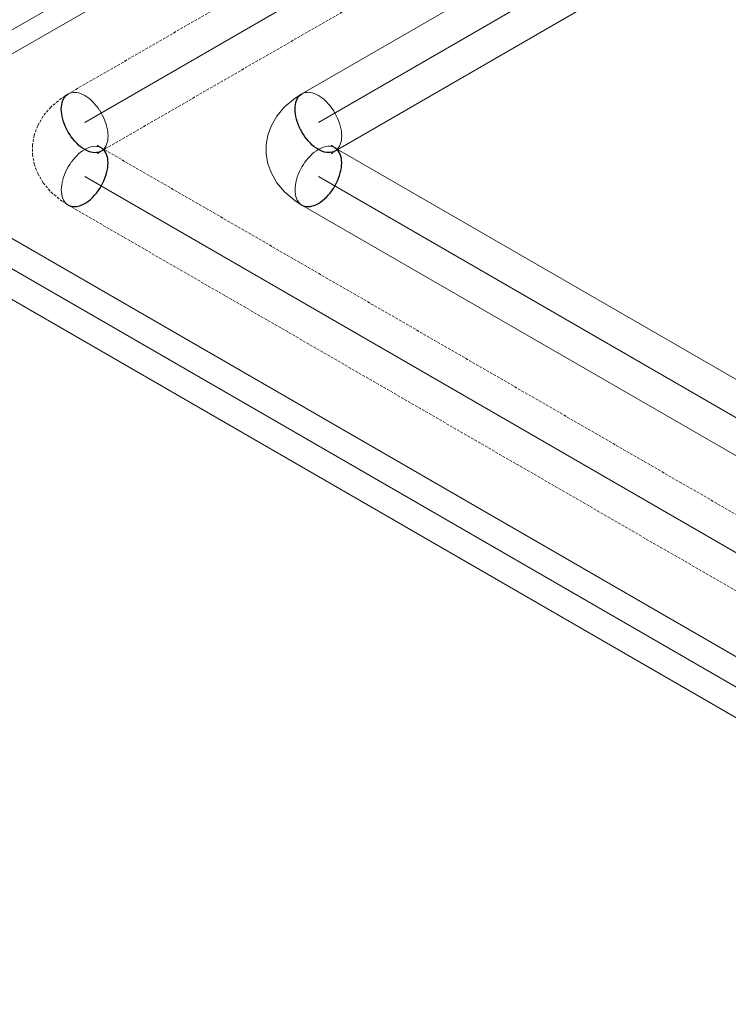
# Model space of a CAD drawing. Header units: millimetres. Extents: x 9824119 to 13672909, y -72394 to 462135.
# Tile 546 of 656: x 10363998 to 10364523, y 4751 to 5481. Entities that reach past the tile are written whole.
import ezdxf

# ---------------------------------------------------------------- set-up
doc = ezdxf.new("R2010")
doc.units = ezdxf.units.MM
doc.linetypes.add('Hidden', pattern=[3, 2, -1])
doc.linetypes.add('UnderFloor', pattern=[7.5, 6, -1.5])
doc.layers.add('PIPE-H1', color=7, linetype='Continuous')
doc.styles.add('ISOCPEUR', font='isocpeui.ttf')

# ---------------------------------------------------------------- blocks, each defined once
blk = doc.blocks.new('*U1987')
at = {"layer": 'PIPE-H1', "color": 1, "linetype": 'Continuous', "lineweight": 20}
for p, q in [((10364231.4, 5386.08), (10369665.87, 2248.49)), ((10364206.9, 5343.66), (10369455.74, 2313.24))]:
    blk.add_line(p, q, dxfattribs=at)
at = {"layer": 'PIPE-H1', "color": 7, "linetype": 'Continuous', "lineweight": 5}
blk.add_line((10364219.15, 5364.87), (10369480.24, 2327.38), dxfattribs=at)
blk = doc.blocks.new('*U1988')
at = {"layer": 'PIPE-H1', "color": 5, "linetype": 'Hidden', "lineweight": 20}
for p, q in [((10364058.12, 5386.05), (10369492.6, 2248.45)), ((10364033.63, 5343.62), (10369369.07, 2263.2))]:
    blk.add_line(p, q, dxfattribs=at)
at = {"layer": 'PIPE-H1', "color": 7, "linetype": 'Continuous', "lineweight": 20}
blk.add_line((10364045.88, 5364.83), (10369393.57, 2277.34), dxfattribs=at)
blk = doc.blocks.new('*U1989')
at = {"layer": 'PIPE-H1', "color": 82, "linetype": 'Continuous', "lineweight": 20}
for p, q in [((10363876.02, 5385.84), (10369317.19, 2244.38)), ((10363856.43, 5351.9), (10369297.6, 2210.44))]:
    blk.add_line(p, q, dxfattribs=at)
at = {"layer": 'PIPE-H1', "color": 7, "linetype": 'Continuous', "lineweight": 20}
blk.add_line((10363866.23, 5368.87), (10369307.39, 2227.41), dxfattribs=at)
blk = doc.blocks.new('*U2068')
at = {"layer": 'PIPE-H1', "color": 5, "linetype": 'Hidden', "lineweight": 20}
for p, q in [((10364313.56, 5587.67), (10364033.63, 5426.05)), ((10364338.06, 5545.24), (10364060.22, 5384.83))]:
    blk.add_line(p, q, dxfattribs=at)
at = {"layer": 'PIPE-H1', "color": 7, "linetype": 'Continuous', "lineweight": 20}
blk.add_line((10364325.81, 5566.45), (10364045.88, 5404.83), dxfattribs=at)
at = {"layer": 'PIPE-H1', "color": 1, "linetype": 'UnderFloor', "lineweight": -3}
blk.add_line((10364060.22, 5384.83), (10364058.12, 5383.62), dxfattribs=at)
blk = doc.blocks.new('*U2073')
at = {"layer": 'PIPE-H1', "color": 1, "linetype": 'Continuous', "lineweight": 20}
for p, q in [((10365340.67, 6080.67), (10364206.9, 5426.08)), ((10365365.16, 6038.24), (10364233.5, 5384.87))]:
    blk.add_line(p, q, dxfattribs=at)
at = {"layer": 'PIPE-H1', "color": 7, "linetype": 'Continuous', "lineweight": 5}
blk.add_line((10365352.92, 6059.45), (10364219.15, 5404.87), dxfattribs=at)
at = {"layer": 'PIPE-H1', "color": 1, "linetype": 'UnderFloor', "lineweight": -3}
blk.add_line((10364233.5, 5384.87), (10364231.4, 5383.66), dxfattribs=at)
blk = doc.blocks.new('*U2082')
at = {"layer": 'PIPE-H1', "color": 7, "linetype": 'Continuous', "lineweight": 20}
blk.add_line((10364254.57, 5625.08), (10363876.02, 5406.53), dxfattribs=at)
at = {"layer": 'PIPE-H1', "color": 82, "linetype": 'Continuous', "lineweight": 20}
blk.add_line((10364254.57, 5607.41), (10363879.72, 5390.99), dxfattribs=at)
blk = doc.blocks.new('*U2439')
at = {"layer": 'PIPE-H1', "color": 5, "linetype": 'Hidden', "lineweight": 20}
for p, q in [((10364028.67, 5422.89), (10364020.77, 5416.29)), ((10364033.63, 5426.05), (10364028.67, 5422.89)), ((10364033.63, 5426.05), (10364034.74, 5426.58)), ((10364034.74, 5426.58), (10364035.94, 5426.95)), ((10364035.94, 5426.95), (10364037.22, 5427.15)), ((10364037.22, 5427.15), (10364038.56, 5427.18)), ((10364038.56, 5427.18), (10364039.95, 5427.05)), ((10364039.95, 5427.05), (10364041.39, 5426.74)), ((10364041.39, 5426.74), (10364042.87, 5426.26)), ((10364042.87, 5426.26), (10364044.37, 5425.63)), ((10364044.37, 5425.63), (10364045.88, 5424.83)), ((10364045.88, 5424.83), (10364047.38, 5423.88)), ((10364047.38, 5423.88), (10364048.88, 5422.79)), ((10364048.88, 5422.79), (10364050.36, 5421.56)), ((10364020.77, 5416.29), (10364015.03, 5409.48)), ((10364050.36, 5421.56), (10364051.8, 5420.21)), ((10364051.8, 5420.21), (10364053.2, 5418.73)), ((10364053.2, 5418.73), (10364054.54, 5417.15)), ((10364054.54, 5417.15), (10364055.81, 5415.48)), ((10364055.81, 5415.48), (10364057.01, 5413.72)), ((10364015.03, 5409.48), (10364011.01, 5402.54)), ((10364057.01, 5413.72), (10364058.12, 5411.9)), ((10364058.12, 5411.9), (10364059.14, 5410.03)), ((10364059.14, 5410.03), (10364060.06, 5408.11)), ((10364060.06, 5408.11), (10364060.88, 5406.17)), ((10364011.01, 5402.54), (10364008.44, 5395.5)), ((10364060.88, 5406.17), (10364061.57, 5404.22)), ((10364061.57, 5404.22), (10364062.15, 5402.28)), ((10364062.15, 5402.28), (10364062.61, 5400.35)), ((10364062.61, 5400.35), (10364062.93, 5398.46)), ((10364008.44, 5395.5), (10364007.19, 5388.39)), ((10364062.93, 5398.46), (10364063.13, 5396.61)), ((10364063.13, 5393.13), (10364062.93, 5391.51)), ((10364063.13, 5396.61), (10364063.2, 5394.83)), ((10364063.2, 5394.83), (10364063.13, 5393.13)), ((10364007.19, 5388.39), (10364007.19, 5381.27)), ((10364048.88, 5386.26), (10364047.38, 5385.63)), ((10364050.36, 5386.74), (10364048.88, 5386.26)), ((10364051.8, 5387.05), (10364050.36, 5386.74)), ((10364053.2, 5387.18), (10364051.8, 5387.05)), ((10364054.54, 5387.15), (10364053.2, 5387.18)), ((10364055.81, 5386.95), (10364054.54, 5387.15)), ((10364055.41, 5388.01), (10364056.77, 5386.9)), ((10364057.01, 5386.58), (10364055.81, 5386.95)), ((10364056.77, 5386.9), (10364058.12, 5386.05)), ((10364058.12, 5386.05), (10364057.01, 5386.58)), ((10364060.88, 5386.17), (10364060.06, 5385.17)), ((10364061.57, 5387.32), (10364060.88, 5386.17)), ((10364062.15, 5388.59), (10364061.57, 5387.32)), ((10364062.61, 5390), (10364062.15, 5388.59)), ((10364062.93, 5391.51), (10364062.61, 5390)), ((10364007.19, 5381.27), (10364008.44, 5374.17)), ((10364038.56, 5378.73), (10364037.22, 5377.15)), ((10364039.95, 5380.21), (10364038.56, 5378.73)), ((10364041.39, 5381.56), (10364039.95, 5380.21)), ((10364042.87, 5382.79), (10364041.39, 5381.56)), ((10364044.37, 5383.88), (10364042.87, 5382.79)), ((10364045.88, 5384.83), (10364044.37, 5383.88)), ((10364047.38, 5385.63), (10364045.88, 5384.83)), ((10364056.77, 5382.76), (10364055.74, 5381.93)), ((10364058.12, 5383.62), (10364056.77, 5382.76)), ((10364059.14, 5384.32), (10364058.12, 5383.62)), ((10364060.06, 5385.17), (10364059.14, 5384.32)), ((10364008.44, 5374.17), (10364011.01, 5367.13)), ((10364033.63, 5371.9), (10364032.61, 5370.03)), ((10364034.74, 5373.72), (10364033.63, 5371.9)), ((10364035.94, 5375.48), (10364034.74, 5373.72)), ((10364037.22, 5377.15), (10364035.94, 5375.48)), ((10364011.01, 5367.13), (10364015.03, 5360.18)), ((10364030.18, 5364.22), (10364029.6, 5362.28)), ((10364030.88, 5366.17), (10364030.18, 5364.22)), ((10364031.69, 5368.11), (10364030.88, 5366.17)), ((10364032.61, 5370.03), (10364031.69, 5368.11)), ((10364015.03, 5360.18), (10364020.77, 5353.37)), ((10364028.62, 5356.61), (10364028.55, 5354.83)), ((10364028.82, 5358.46), (10364028.62, 5356.61)), ((10364029.15, 5360.35), (10364028.82, 5358.46)), ((10364029.6, 5362.28), (10364029.15, 5360.35)), ((10364020.77, 5353.37), (10364028.67, 5346.77)), ((10364028.55, 5354.83), (10364028.62, 5353.13)), ((10364028.62, 5353.13), (10364028.82, 5351.51)), ((10364028.82, 5351.51), (10364029.15, 5350)), ((10364029.15, 5350), (10364029.6, 5348.59)), ((10364028.67, 5346.77), (10364033.63, 5343.62)), ((10364029.6, 5348.59), (10364030.18, 5347.32)), ((10364030.18, 5347.32), (10364030.88, 5346.17)), ((10364030.88, 5346.17), (10364031.69, 5345.17)), ((10364031.69, 5345.17), (10364032.61, 5344.32)), ((10364032.61, 5344.32), (10364033.63, 5343.62))]:
    blk.add_line(p, q, dxfattribs=at)
at = {"layer": 'PIPE-H1', "color": 1, "linetype": 'UnderFloor', "lineweight": -3}
for p, q in [((10364029.6, 5421.07), (10364030.18, 5422.35)), ((10364030.18, 5422.35), (10364030.88, 5423.49)), ((10364030.88, 5423.49), (10364031.69, 5424.5)), ((10364031.69, 5424.5), (10364032.61, 5425.35)), ((10364032.61, 5425.35), (10364033.63, 5426.05)), ((10364028.55, 5414.83), (10364028.62, 5416.54)), ((10364028.62, 5416.54), (10364028.82, 5418.15)), ((10364028.82, 5418.15), (10364029.15, 5419.67)), ((10364029.15, 5419.67), (10364029.6, 5421.07)), ((10364028.62, 5413.05), (10364028.55, 5414.83)), ((10364028.82, 5411.21), (10364028.62, 5413.05)), ((10364029.15, 5409.31), (10364028.82, 5411.21)), ((10364029.6, 5407.39), (10364029.15, 5409.31)), ((10364030.18, 5405.44), (10364029.6, 5407.39)), ((10364030.88, 5403.49), (10364030.18, 5405.44)), ((10364031.69, 5401.55), (10364030.88, 5403.49)), ((10364032.61, 5399.64), (10364031.69, 5401.55)), ((10364033.63, 5397.76), (10364032.61, 5399.64)), ((10364034.74, 5395.94), (10364033.63, 5397.76)), ((10364035.94, 5394.18), (10364034.74, 5395.94)), ((10364037.22, 5392.51), (10364035.94, 5394.18)), ((10364038.56, 5390.93), (10364037.22, 5392.51)), ((10364039.95, 5389.46), (10364038.56, 5390.93)), ((10364041.39, 5388.1), (10364039.95, 5389.46)), ((10364042.87, 5386.87), (10364041.39, 5388.1)), ((10364044.37, 5385.78), (10364042.87, 5386.87)), ((10364045.88, 5384.83), (10364044.37, 5385.78)), ((10364059.14, 5385.35), (10364058.12, 5386.05)), ((10364047.38, 5384.04), (10364045.88, 5384.83)), ((10364048.88, 5383.4), (10364047.38, 5384.04)), ((10364050.36, 5382.93), (10364048.88, 5383.4)), ((10364051.8, 5382.62), (10364050.36, 5382.93)), ((10364053.2, 5382.48), (10364051.8, 5382.62)), ((10364054.54, 5382.51), (10364053.2, 5382.48)), ((10364055.81, 5382.71), (10364054.54, 5382.51)), ((10364055.74, 5381.93), (10364055.41, 5381.65)), ((10364057.01, 5383.08), (10364055.81, 5382.71)), ((10364058.12, 5383.62), (10364057.01, 5383.08)), ((10364060.06, 5384.5), (10364059.14, 5385.35)), ((10364060.88, 5383.49), (10364060.06, 5384.5)), ((10364061.57, 5382.35), (10364060.88, 5383.49)), ((10364062.15, 5381.07), (10364061.57, 5382.35)), ((10364062.61, 5379.67), (10364062.15, 5381.07)), ((10364062.93, 5378.15), (10364062.61, 5379.67)), ((10364062.61, 5369.31), (10364062.93, 5371.21)), ((10364063.13, 5376.54), (10364062.93, 5378.15)), ((10364062.93, 5371.21), (10364063.13, 5373.05)), ((10364063.2, 5374.83), (10364063.13, 5376.54)), ((10364063.13, 5373.05), (10364063.2, 5374.83)), ((10364060.88, 5363.49), (10364061.57, 5365.44)), ((10364061.57, 5365.44), (10364062.15, 5367.39)), ((10364062.15, 5367.39), (10364062.61, 5369.31)), ((10364057.01, 5355.94), (10364058.12, 5357.76)), ((10364058.12, 5357.76), (10364059.14, 5359.64)), ((10364059.14, 5359.64), (10364060.06, 5361.55)), ((10364060.06, 5361.55), (10364060.88, 5363.49)), ((10364050.36, 5348.1), (10364051.8, 5349.46)), ((10364051.8, 5349.46), (10364053.2, 5350.93)), ((10364053.2, 5350.93), (10364054.54, 5352.51)), ((10364054.54, 5352.51), (10364055.81, 5354.18)), ((10364055.81, 5354.18), (10364057.01, 5355.94)), ((10364033.63, 5343.62), (10364034.74, 5343.08)), ((10364034.74, 5343.08), (10364035.94, 5342.71)), ((10364035.94, 5342.71), (10364037.22, 5342.51)), ((10364037.22, 5342.51), (10364038.56, 5342.48)), ((10364038.56, 5342.48), (10364039.95, 5342.62)), ((10364039.95, 5342.62), (10364041.39, 5342.93)), ((10364041.39, 5342.93), (10364042.87, 5343.4)), ((10364042.87, 5343.4), (10364044.37, 5344.04)), ((10364044.37, 5344.04), (10364045.88, 5344.83)), ((10364045.88, 5344.83), (10364047.38, 5345.78)), ((10364047.38, 5345.78), (10364048.88, 5346.87)), ((10364048.88, 5346.87), (10364050.36, 5348.1))]:
    blk.add_line(p, q, dxfattribs=at)
blk = doc.blocks.new('*U2440')
at = {"layer": 'PIPE-H1', "color": 1, "linetype": 'Continuous', "lineweight": 20}
for p, q in [((10364201.94, 5422.93), (10364194.04, 5416.33)), ((10364206.9, 5426.08), (10364201.94, 5422.93)), ((10364206.9, 5426.08), (10364208.02, 5426.62)), ((10364208.02, 5426.62), (10364209.21, 5426.99)), ((10364209.21, 5426.99), (10364210.49, 5427.19)), ((10364210.49, 5427.19), (10364211.83, 5427.22)), ((10364211.83, 5427.22), (10364213.22, 5427.09)), ((10364213.22, 5427.09), (10364214.67, 5426.78)), ((10364214.67, 5426.78), (10364216.14, 5426.3)), ((10364216.14, 5426.3), (10364217.64, 5425.67)), ((10364217.64, 5425.67), (10364219.15, 5424.87)), ((10364219.15, 5424.87), (10364220.66, 5423.92)), ((10364220.66, 5423.92), (10364222.16, 5422.83)), ((10364222.16, 5422.83), (10364223.63, 5421.6)), ((10364194.04, 5416.33), (10364188.31, 5409.52)), ((10364223.63, 5421.6), (10364225.07, 5420.25)), ((10364225.07, 5420.25), (10364226.47, 5418.77)), ((10364226.47, 5418.77), (10364227.81, 5417.19)), ((10364227.81, 5417.19), (10364229.08, 5415.52)), ((10364229.08, 5415.52), (10364230.28, 5413.76)), ((10364188.31, 5409.52), (10364184.28, 5402.58)), ((10364230.28, 5413.76), (10364231.4, 5411.94)), ((10364231.4, 5411.94), (10364232.42, 5410.07)), ((10364232.42, 5410.07), (10364233.34, 5408.15)), ((10364233.34, 5408.15), (10364234.15, 5406.21)), ((10364184.28, 5402.58), (10364181.72, 5395.54)), ((10364234.15, 5406.21), (10364234.85, 5404.26)), ((10364234.85, 5404.26), (10364235.42, 5402.31)), ((10364235.42, 5402.31), (10364235.88, 5400.39)), ((10364235.88, 5400.39), (10364236.21, 5398.5)), ((10364181.72, 5395.54), (10364180.46, 5388.43)), ((10364236.21, 5398.5), (10364236.4, 5396.65)), ((10364236.4, 5393.17), (10364236.21, 5391.55)), ((10364236.4, 5396.65), (10364236.47, 5394.87)), ((10364236.47, 5394.87), (10364236.4, 5393.17)), ((10364180.46, 5388.43), (10364180.46, 5381.31)), ((10364220.66, 5385.67), (10364219.15, 5384.87)), ((10364222.16, 5386.3), (10364220.66, 5385.67)), ((10364223.63, 5386.78), (10364222.16, 5386.3)), ((10364225.07, 5387.09), (10364223.63, 5386.78)), ((10364226.47, 5387.22), (10364225.07, 5387.09)), ((10364227.81, 5387.19), (10364226.47, 5387.22)), ((10364229.08, 5386.99), (10364227.81, 5387.19)), ((10364228.68, 5388.05), (10364230.04, 5386.94)), ((10364230.28, 5386.62), (10364229.08, 5386.99)), ((10364230.04, 5386.94), (10364231.4, 5386.08)), ((10364231.4, 5386.08), (10364230.28, 5386.62)), ((10364234.15, 5386.21), (10364233.34, 5385.21)), ((10364234.85, 5387.36), (10364234.15, 5386.21)), ((10364235.42, 5388.63), (10364234.85, 5387.36)), ((10364235.88, 5390.04), (10364235.42, 5388.63)), ((10364236.21, 5391.55), (10364235.88, 5390.04)), ((10364180.46, 5381.31), (10364181.72, 5374.21)), ((10364211.83, 5378.77), (10364210.49, 5377.19)), ((10364213.22, 5380.25), (10364211.83, 5378.77)), ((10364214.67, 5381.6), (10364213.22, 5380.25)), ((10364216.14, 5382.83), (10364214.67, 5381.6)), ((10364217.64, 5383.92), (10364216.14, 5382.83)), ((10364219.15, 5384.87), (10364217.64, 5383.92)), ((10364230.04, 5382.8), (10364229.02, 5381.97)), ((10364231.4, 5383.66), (10364230.04, 5382.8)), ((10364232.42, 5384.36), (10364231.4, 5383.66)), ((10364233.34, 5385.21), (10364232.42, 5384.36)), ((10364181.72, 5374.21), (10364184.28, 5367.17)), ((10364206.9, 5371.94), (10364205.88, 5370.07)), ((10364208.02, 5373.76), (10364206.9, 5371.94)), ((10364209.21, 5375.52), (10364208.02, 5373.76)), ((10364210.49, 5377.19), (10364209.21, 5375.52)), ((10364184.28, 5367.17), (10364188.31, 5360.22)), ((10364203.45, 5364.26), (10364202.87, 5362.31)), ((10364204.15, 5366.21), (10364203.45, 5364.26)), ((10364204.96, 5368.15), (10364204.15, 5366.21)), ((10364205.88, 5370.07), (10364204.96, 5368.15)), ((10364188.31, 5360.22), (10364194.04, 5353.41)), ((10364201.89, 5356.65), (10364201.83, 5354.87)), ((10364202.09, 5358.5), (10364201.89, 5356.65)), ((10364202.42, 5360.39), (10364202.09, 5358.5)), ((10364202.87, 5362.31), (10364202.42, 5360.39)), ((10364194.04, 5353.41), (10364201.94, 5346.81)), ((10364201.83, 5354.87), (10364201.89, 5353.17)), ((10364201.89, 5353.17), (10364202.09, 5351.55)), ((10364202.09, 5351.55), (10364202.42, 5350.04)), ((10364202.42, 5350.04), (10364202.87, 5348.63)), ((10364201.94, 5346.81), (10364206.9, 5343.66)), ((10364202.87, 5348.63), (10364203.45, 5347.36)), ((10364203.45, 5347.36), (10364204.15, 5346.21)), ((10364204.15, 5346.21), (10364204.96, 5345.21)), ((10364204.96, 5345.21), (10364205.88, 5344.36)), ((10364205.88, 5344.36), (10364206.9, 5343.66))]:
    blk.add_line(p, q, dxfattribs=at)
at = {"layer": 'PIPE-H1', "color": 1, "linetype": 'UnderFloor', "lineweight": -3}
for p, q in [((10364202.87, 5421.11), (10364203.45, 5422.39)), ((10364203.45, 5422.39), (10364204.15, 5423.53)), ((10364204.15, 5423.53), (10364204.96, 5424.53)), ((10364204.96, 5424.53), (10364205.88, 5425.39)), ((10364205.88, 5425.39), (10364206.9, 5426.08)), ((10364201.83, 5414.87), (10364201.89, 5416.58)), ((10364201.89, 5413.09), (10364201.83, 5414.87)), ((10364201.89, 5416.58), (10364202.09, 5418.19)), ((10364202.09, 5418.19), (10364202.42, 5419.71)), ((10364202.42, 5419.71), (10364202.87, 5421.11)), ((10364202.09, 5411.25), (10364201.89, 5413.09)), ((10364202.42, 5409.35), (10364202.09, 5411.25)), ((10364202.87, 5407.43), (10364202.42, 5409.35)), ((10364203.45, 5405.48), (10364202.87, 5407.43)), ((10364204.15, 5403.53), (10364203.45, 5405.48)), ((10364204.96, 5401.59), (10364204.15, 5403.53)), ((10364205.88, 5399.68), (10364204.96, 5401.59)), ((10364206.9, 5397.8), (10364205.88, 5399.68)), ((10364208.02, 5395.98), (10364206.9, 5397.8)), ((10364209.21, 5394.22), (10364208.02, 5395.98)), ((10364210.49, 5392.55), (10364209.21, 5394.22)), ((10364211.83, 5390.97), (10364210.49, 5392.55)), ((10364213.22, 5389.5), (10364211.83, 5390.97)), ((10364214.67, 5388.14), (10364213.22, 5389.5)), ((10364216.14, 5386.91), (10364214.67, 5388.14)), ((10364217.64, 5385.82), (10364216.14, 5386.91)), ((10364219.15, 5384.87), (10364217.64, 5385.82)), ((10364232.42, 5385.39), (10364231.4, 5386.08)), ((10364220.66, 5384.08), (10364219.15, 5384.87)), ((10364222.16, 5383.44), (10364220.66, 5384.08)), ((10364223.63, 5382.96), (10364222.16, 5383.44)), ((10364225.07, 5382.66), (10364223.63, 5382.96)), ((10364226.47, 5382.52), (10364225.07, 5382.66)), ((10364227.81, 5382.55), (10364226.47, 5382.52)), ((10364229.08, 5382.75), (10364227.81, 5382.55)), ((10364229.02, 5381.97), (10364228.68, 5381.69)), ((10364230.28, 5383.12), (10364229.08, 5382.75)), ((10364231.4, 5383.66), (10364230.28, 5383.12)), ((10364233.34, 5384.53), (10364232.42, 5385.39)), ((10364234.15, 5383.53), (10364233.34, 5384.53)), ((10364234.85, 5382.39), (10364234.15, 5383.53)), ((10364235.42, 5381.11), (10364234.85, 5382.39)), ((10364235.88, 5379.71), (10364235.42, 5381.11)), ((10364236.21, 5378.19), (10364235.88, 5379.71)), ((10364235.88, 5369.35), (10364236.21, 5371.25)), ((10364236.4, 5376.58), (10364236.21, 5378.19)), ((10364236.21, 5371.25), (10364236.4, 5373.09)), ((10364236.47, 5374.87), (10364236.4, 5376.58)), ((10364236.4, 5373.09), (10364236.47, 5374.87)), ((10364234.15, 5363.53), (10364234.85, 5365.48)), ((10364234.85, 5365.48), (10364235.42, 5367.43)), ((10364235.42, 5367.43), (10364235.88, 5369.35)), ((10364230.28, 5355.98), (10364231.4, 5357.8)), ((10364231.4, 5357.8), (10364232.42, 5359.68)), ((10364232.42, 5359.68), (10364233.34, 5361.59)), ((10364233.34, 5361.59), (10364234.15, 5363.53)), ((10364223.63, 5348.14), (10364225.07, 5349.5)), ((10364225.07, 5349.5), (10364226.47, 5350.97)), ((10364226.47, 5350.97), (10364227.81, 5352.55)), ((10364227.81, 5352.55), (10364229.08, 5354.22)), ((10364229.08, 5354.22), (10364230.28, 5355.98)), ((10364206.9, 5343.66), (10364208.02, 5343.12)), ((10364208.02, 5343.12), (10364209.21, 5342.75)), ((10364209.21, 5342.75), (10364210.49, 5342.55)), ((10364210.49, 5342.55), (10364211.83, 5342.52)), ((10364211.83, 5342.52), (10364213.22, 5342.66)), ((10364213.22, 5342.66), (10364214.67, 5342.96)), ((10364214.67, 5342.96), (10364216.14, 5343.44)), ((10364216.14, 5343.44), (10364217.64, 5344.08)), ((10364217.64, 5344.08), (10364219.15, 5344.87)), ((10364219.15, 5344.87), (10364220.66, 5345.82)), ((10364220.66, 5345.82), (10364222.16, 5346.91)), ((10364222.16, 5346.91), (10364223.63, 5348.14))]:
    blk.add_line(p, q, dxfattribs=at)

msp = doc.modelspace()

# ---------------------------------------------------------------- block references
at = {"layer": 'PIPE-H1'}
for name in ['*U2082', '*U2073', '*U2068', '*U2439', '*U2440', '*U1989', '*U1988', '*U1987']:
    msp.add_blockref(name, (0, 0), dxfattribs=at)

# ---------------------------------------------------------------- texts
at = {"char_height": 300, "attachment_point": 1, "style": 'ISOCPEUR'}
for s, insert, width in [('\\pi13638.10589;{\\fISOCPEUR|b0|i0|c204|p34;\\H1.66667x;\\L\\C7;\\P\\pi10874.35036;\\H1.1x;Общие указания\\l\\P\\pi13638.10589;\\P\\pi-900,l1200,t1200;\\H0.72727x;1.^IПроект выполнен на основании задания заказчика и задания на проектирование архитектурно-строительных чертежей.\\P2.^IПроект соответствует действующим нормам :\\P\\pl900,t900;\\fSymbol|b0|i0|c2|p18;·^I\\fISOCPEUR|b0|i0|c204|p34;КМК 2. 04.05-97* "Отопление, вентиляция и кондиционирование воздуха".\\P\\fSymbol|b0|i0|c2|p18;·^I\\fISOCPEUR|b0|i0|c204|p34;ШНК 2.08.02-09* "Общественные здания и сооружение" \\P\\fSymbol|b0|i0|c2|p18;·^I\\fISOCPEUR|b0|i0|c204|p34;КМК 2.01.01-94 "Климатические и физико-геологические данные для проектирования".\\P\\fSymbol|b0|i0|c2|p18;·^I\\fISOCPEUR|b0|i0|c204|p34;КМК 2.01.04-97* "Строительная теплотехника".\\P\\fSymbol|b0|i0|c2|p18;·^I\\fISOCPEUR|b0|i0|c204|p34;ГОСТ 21.602-2003 "Правила выполнения рабочей документации отопления, вентиляции и кондиционирования".\\P\\fSymbol|b0|i0|c2|p18;·^I\\fISOCPEUR|b0|i0|c204|p34;ШНК \\fISOCPEUR|b0|i0|c186|p34;2.01.02-04\\fISOCPEUR|b0|i0|c204|p34; - \\fISOCPEUR|b0|i0|c186|p34;"\\fISOCPEUR|b0|i0|c204|p34;Пожарная безопасность зданий и сооружений\\fISOCPEUR|b0|i0|c186|p34;"\\fISOCPEUR|b0|i0|c204|p34;;\\P\\pl1200,t1200;3.^I  Расчетные параметры наружного воздуха для проектирования отопления, вентиляции и кондиционирования воздуха приняты по КМК 2.01.01-94.\\P\\pi-300,l300,tz;      Для проектирования отопления, вентиляции и кондиционирования воздуха: \\P\\pl1500,t1500;-^IХолодный  период  года Тн\\fISOCPEUR|b0|i0|c186|p34;=-14.0°C\\fISOCPEUR|b0|i0|c204|p34;; I=-12,4 кДж/кг (Парам. Б);\\P-^IТеплый  период  года Тн=33°C; I=55,7 кДж/кг  (Парам. А);\\P-^IТеплый  период  года Тн=37,5°C; I=65,2 кДж/кг (Парам. Б);\\P-^IСкорость ветра  - V=1,6 м/сек - холодный период;\\P-^IСкорость ветра  - V=1,9 м/сек - теплый  период;\\P-^IПродолжительность отопительного периода  Zот.пер.=129суток;\\P-^IСредняя температура отопительного периода  tот.пер.=2,7°C;\\P-^IБарометрическое давление в районе строительства Рбар=950 Гпа.\\P\\pi600,l0,tz;\\P\\pi11458.1097;\\LТЕПЛОСНАБЖЕНИЕ\\P\\pi13638.10589;\\l\\P\\pi0;\\C0;В качестве источника тепла выбран установленный во дворе здания тепловой насос, рассчитанный на работу в температурном режиме 40–30 °C.^J^JСистема отопления спроектирована как двухтрубная, в ней используются напольный фанкойл.\\P^JОсновным источником тепла является тепловой насос. \\P^JОсновное охлаждение осуществляется с помощью\\Pтепловых насосов. Для отвода конденсата, образующегося в фанкойлах, предусмотрены дренажные трубы. Основные водосточные и обратные трубы выполнены из полипропилена. \\P\\pi600;^JОсновные подающие и обратные трубы выполнены из полипропилена. Слив воды из системы осуществляется через регулировочный узел. Для снижения теплопотерь через трубы выполнены работы по теплоизоляции.\\C7; \\P\\pi12278.10827;\\LОТОПЛЕНИЕ\\l\\P\\pi0;  Для достижения  комфортных условий в зимнее время и компенсации теплопотерь в помещениях установлены \\C0;фанкойл\\C7;ы обеспечивающие в помещениях нормируемую температуру воздуха:\\P\\pi-300,l1500,t1500;-^IКабинет врача +20°C.\\P-^IЗал       +22°C.\\P-^IФизиотерапия     +21°C.\\P\\pi0,l0,tz;   На каждом приборе предусматривается устанавка термостатического клапана и запорного крана. Рекомендуется применить трубопроводы стабильные полипропиленовые. Система теплоснабжения \\C0;фанкойл\\C7;ов двухтрубная с принудительной циркуляцией, горизонтальная. Удаление воздуха осуществляется из воздухоспускных кранов установленных в \\C0;фанкойл\\C7;ах. Все монтажные и наладочные работы проводить в соответствии с нормативными документами и инструкциям фирм-изготовителя.}', (9986122.19, 27067.08), 27276.2118), ('{\\fISOCPEUR|b0|i0|c204|p34;\\C7;^I\\A1;\\L\\P\\pi10515.36534;\\H1.33333x;ВЕНТИЛЯЦИЯ\\P\\pi0;\\l^IВ здании предусмотрена приточно-вытяжная вентиляция с естественным и \\Pмеханическим побуждением, для функционально различных и конструктивно раздельных групп \\Pпомещений.   ^I  \\P^IТакже предусматривается естественная вентиляция с удалением и поступлением воздуха через окна и двери.\\P^IУдаление воздуха из помещений производится с помощью вытяжных решеток.\\P^IМатериал воздуховодов - тонколистовая оцинкованная сталь по ГОСТ 14918-80.\\P^IВоздуховоды систем вытяжной вентиляции выполняются класса "Н" (нормально плотный).\\P^IМонтаж систем вентиляции выполнить в соответствии с \\A0;КМК 3.05.01.-9\\A1;7\\P\\A0;\\L\\P\\pi12075.36144;\\P\\pi7995.37164;ПРИМЕЧАНИЯ (ТЕПЛОСНАБЖЕНИЕ)\\P\\pi-900,l900,t900;\\l1.^IЧертеж читать совместно со спецификацией и с другими разделами проекта.\\P2.^IМонтаж оборудования и трубопроводов производить в соответствии с местными \\P\\pi0;действующими нормами и правилами, и требованиями завода-изготовителя оборудования.\\P\\pi-900;3.^IТрубопроводы системы теплоснабжения радиаторов приняты полипропиленовыми.\\P4.^IНа планах и схемах указаны наружный диаметр и толщина стенки полипропиленовых \\P\\pi0;трубопроводов.\\P\\pi-900;5.^IПриборы и трубопроводы нанесены условно.\\P6.^IУклон трубопроводов выполнить согласно схемам в сторону ближайшего вертикального \\P\\pi0;стояка.\\P\\pi-900;7.^IВсе отметки указаны от уровня пола этажа. \\P8.^IКрепить трубу в штробе каждые 2 метра.\\P9.^IТрубопроводы отопления, прокладываемые в полу покрыть трубчатой тепловой изоляцией \\P\\pi0;из вспученного полителена "Isocom" толщиной 9 мм.\\P\\pi-900;10.^IДиаметры запорно-регулирующей арматуры и фильтров соответствуют диаметру \\P\\pi0;трубопроводов, если не указано иное.\\P\\pi3390,l600,tz;\\P\\pi5455.37799,l0;\\LПРИМЕЧАНИЯ (ВЕНТИЛЯЦИЯ И КОНДИЦИОНИРОВАНИЕ)\\l\\P\\pi-900,l900,t900;1.^IВентиляционные системы показаны условно.\\P2.^IЧертеж читать совместно со спецификацией и остальными разделами проекта \\P3.^IВсе неплотности при пересечении инженерными коммуникациями огнестойких стен, \\P\\pi0;перекрытий и перегородок заделать материалами, соответствующими по степени \\Pогнестойкости пересекаемым ограждениям.\\P\\pi-900;4.^IВ сан-узлах двери не оборудованные переточными решетками, предусмотреть с \\P\\pi0;подрезкой дверного полотна, высота щели не менее 20 мм. Если конструкция дверей не \\Pпозволяет предусмотреть щели в нижней части, то необходимо выполнить установку \\Pжалюзийной решетки в нижней половине двери.\\P\\pi-900;5.^IРазместить все приборы для измерения температуры, давления и скорости потока в \\P\\pi0;доступных местах с прямыми секциями труб или воздуховодов наверху или внизу, \\Pсогласно рекомендациям завода изготовителя для точности показаний.\\P\\pi-900;6.^IУстановить расположение диффузоров, отдушин и вентиляционных решеток согласно \\P\\pi0;архитектурным планам потолка, освещения и другим деталям/узлам потолка и \\Pвыполнить незначительные изменения для обеспечения соответствия.\\P\\pi-900;7.^IМонтаж оборудования выполнить в соответствии с местными нормами и правилами, а \\P\\pi0;так же требованиями завода-изготовителя оборудования \\P\\pi-900;8.^IВсе отметки оборудований даны от пола этажа.\\P}', (10015733.61, 26003.42), 24350.7239)]:
    msp.add_mtext(s, dxfattribs=dict(at, insert=insert, width=width))

doc.saveas('drawing.dxf')
